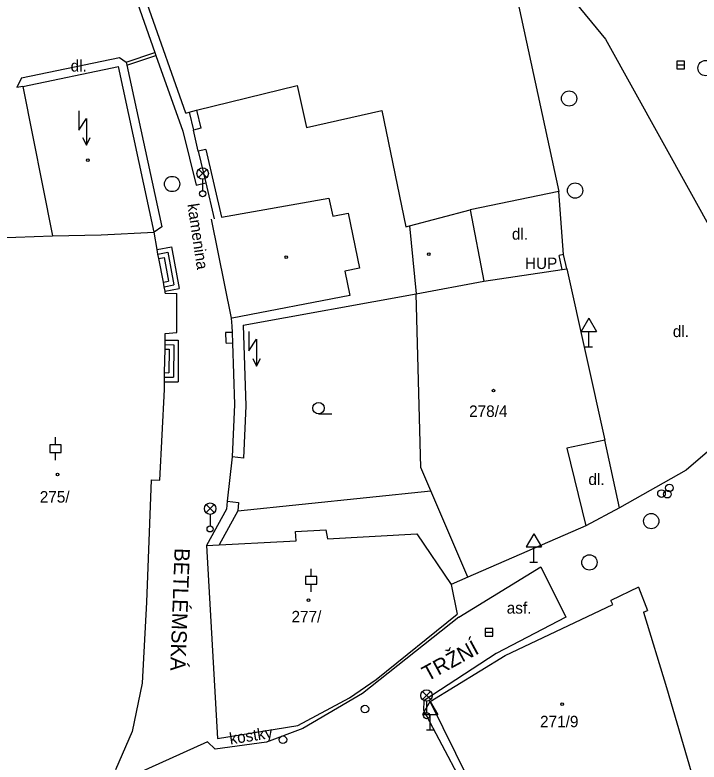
# Model space of a CAD drawing. Extents: x -737812 to -729375, y -1123000 to -1115500.
# Drawn here: x -735877.19 to -735832.46, y -1119456.37 to -1119407.52 of the extents above; entities that cross this region are included whole.
import ezdxf

# ---------------------------------------------------------------- set-up
doc = ezdxf.new("R2010")
doc.units = 0
for name, color, linetype in [('Doplněk polohopisu', 7, 'Continuous'), ('Doplňkové značky', 7, 'Continuous'), ('Hranice - ploty_ zdi', 7, 'Continuous'), ('Hranice parcel a úz_ celk', 7, 'Continuous'), ('Komunikace', 7, 'Continuous'), ('Názvy ulic_ silnic_ žel_', 7, 'Continuous'), ('Pomocné popisy', 7, 'Continuous'), ('Popisy budov', 7, 'Continuous'), ('Popisy povr_ zn_ inž_ sítí', 7, 'Continuous'), ('Povr_ zn_ inž_ sítí - el_', 7, 'Continuous'), ('Povr_ zn_ inž_ sítí - kan_', 7, 'Continuous'), ('Povr_ zn_ inž_ sítí - vod_', 7, 'Continuous'), ('Stavební objekty', 7, 'Continuous'), ('Značky druhů budov', 7, 'Continuous'), ('Značky druhů pozemků', 7, 'Continuous'), ('Čísla popisná', 7, 'Continuous')]:
    doc.layers.add(name, color=color, linetype=linetype)

msp = doc.modelspace()

# ---------------------------------------------------------------- linework, layer by layer
at = {"layer": 'Doplněk polohopisu'}
for p, q in [((-735869.93, -1119410.6), (-735868.05, -1119409.98)), ((-735869.87, -1119410.79), (-735867.99, -1119410.17)), ((-735841.32, -1119423.18), (-735841.63, -1119419.07)), ((-735863, -1119428.27), (-735863.43, -1119428.29)), ((-735862.97, -1119428.97), (-735863.39, -1119428.99)), ((-735837.66, -1119439.74), (-735838.62, -1119435.31))]:
    msp.add_line(p, q, dxfattribs=at)
msp.add_lwpolyline([(-735863.43, -1119428.29), (-735863.41, -1119428.92), (-735863.39, -1119428.99)], dxfattribs=at)
at = {"layer": 'Doplňkové značky'}
for p, q in [((-735839.68, -1119427.344), (-735840.18, -1119428.21)), ((-735839.68, -1119427.344), (-735839.18, -1119428.21)), ((-735840.18, -1119428.21), (-735839.18, -1119428.21)), ((-735839.68, -1119429.21), (-735839.68, -1119428.21)), ((-735839.93, -1119429.21), (-735839.43, -1119429.21)), ((-735843.27, -1119441.434), (-735843.77, -1119442.3)), ((-735843.27, -1119441.434), (-735842.77, -1119442.3)), ((-735843.77, -1119442.3), (-735842.77, -1119442.3)), ((-735843.27, -1119443.3), (-735843.27, -1119442.3)), ((-735843.52, -1119443.3), (-735843.02, -1119443.3)), ((-735850.04, -1119452.394), (-735850.54, -1119453.26)), ((-735850.04, -1119452.394), (-735849.54, -1119453.26)), ((-735850.54, -1119453.26), (-735849.54, -1119453.26)), ((-735850.04, -1119454.26), (-735850.04, -1119453.26)), ((-735850.29, -1119454.26), (-735849.79, -1119454.26))]:
    msp.add_line(p, q, dxfattribs=at)
at = {"layer": 'Hranice - ploty_ zdi'}
for p, q in [((-735865.8, -1119413.88), (-735865.52, -1119415.05)), ((-735865.32, -1119413.75), (-735865.03, -1119414.93)), ((-735865.03, -1119414.93), (-735865.52, -1119415.05)), ((-735865.21, -1119416.42), (-735865.52, -1119415.05)), ((-735864.72, -1119416.31), (-735865.21, -1119416.42)), ((-735864.72, -1119416.31), (-735863.68, -1119420.74)), ((-735867.89, -1119422.85), (-735866.96, -1119422.68)), ((-735866.96, -1119422.68), (-735866.46, -1119425.41)), ((-735867.84, -1119423.15), (-735867.2, -1119423.03)), ((-735867.2, -1119423.03), (-735866.81, -1119425.17)), ((-735841.32, -1119423.18), (-735841.61, -1119423.25)), ((-735841.11, -1119424.11), (-735841.32, -1119423.18)), ((-735867.78, -1119423.44), (-735867.44, -1119423.38)), ((-735867.44, -1119423.38), (-735867.16, -1119424.93)), ((-735841.41, -1119424.15), (-735841.61, -1119423.25)), ((-735867.49, -1119424.99), (-735867.16, -1119424.93)), ((-735867.44, -1119425.29), (-735866.81, -1119425.17)), ((-735867.38, -1119425.58), (-735866.46, -1119425.41)), ((-735862.27, -1119427.8), (-735862.1, -1119433.07)), ((-735867.38, -1119428.77), (-735866.51, -1119428.78)), ((-735867.38, -1119429.07), (-735866.81, -1119429.08)), ((-735866.81, -1119429.08), (-735866.83, -1119431.21)), ((-735866.51, -1119428.78), (-735866.53, -1119431.51)), ((-735867.38, -1119429.37), (-735867.11, -1119429.38)), ((-735867.11, -1119429.38), (-735867.13, -1119430.91)), ((-735867.41, -1119430.9), (-735867.13, -1119430.91)), ((-735867.41, -1119431.2), (-735866.83, -1119431.21)), ((-735867.41, -1119431.5), (-735866.53, -1119431.51)), ((-735862.84, -1119432.98), (-735862.98, -1119436.41)), ((-735862.1, -1119433.07), (-735862.24, -1119436.5)), ((-735862.98, -1119436.41), (-735863.31, -1119439.3)), ((-735862.24, -1119436.5), (-735862.98, -1119436.41)), ((-735863.31, -1119439.3), (-735863.36, -1119439.84)), ((-735863.31, -1119439.3), (-735862.57, -1119439.39)), ((-735863.36, -1119439.84), (-735864.67, -1119442.21)), ((-735862.57, -1119439.39), (-735862.62, -1119439.93)), ((-735862.62, -1119439.93), (-735863.85, -1119442.16))]:
    msp.add_line(p, q, dxfattribs=at)
for points in [[(-735865.21, -1119416.42), (-735864.72, -1119418.5), (-735864.17, -1119420.84)], [(-735863.01, -1119427.86), (-735863, -1119428.27), (-735862.97, -1119428.97), (-735862.84, -1119432.98)]]:
    msp.add_lwpolyline(points, dxfattribs=at)
at = {"layer": 'Hranice parcel a úz_ celk'}
for points in [[(-735862.27, -1119427.8), (-735850.96, -1119425.76)], [(-735862.62, -1119439.93), (-735850, -1119438.63)]]:
    msp.add_lwpolyline(points, dxfattribs=at)
at = {"layer": 'Komunikace'}
for p, q in [((-735843.17, -1119403.51), (-735838.57, -1119409.11)), ((-735869.35, -1119406.24), (-735868.05, -1119409.98)), ((-735838.57, -1119409.11), (-735828.9, -1119426.57)), ((-735876.77, -1119411.63), (-735870.35, -1119410.31)), ((-735870.35, -1119410.31), (-735869.93, -1119410.6)), ((-735876.77, -1119411.63), (-735877.06, -1119412.27)), ((-735876.67, -1119412.2), (-735877.06, -1119412.27)), ((-735867.58, -1119421.37), (-735868.1, -1119421.72)), ((-735830.41, -1119434.78), (-735833.31, -1119437.28)), ((-735833.31, -1119437.28), (-735837.66, -1119439.74)), ((-735837.66, -1119439.74), (-735839.87, -1119440.91)), ((-735848.16, -1119446.89), (-735842.81, -1119443.61)), ((-735842.81, -1119443.61), (-735841.18, -1119446.89)), ((-735848.16, -1119446.89), (-735854.47, -1119451.89)), ((-735841.18, -1119446.89), (-735845.73, -1119449.26)), ((-735845.73, -1119449.26), (-735850.44, -1119452.35)), ((-735854.47, -1119451.89), (-735858.38, -1119454.18)), ((-735850.46, -1119453), (-735850.44, -1119452.35)), ((-735842.75, -1119467.52), (-735850.46, -1119453)), ((-735858.38, -1119454.18), (-735860.75, -1119455.07)), ((-735864.6, -1119455.05), (-735870.05, -1119457.51)), ((-735864.1, -1119455.53), (-735864.6, -1119455.05)), ((-735860.75, -1119455.07), (-735864.1, -1119455.53))]:
    msp.add_line(p, q, dxfattribs=at)
for points in [[(-735868.05, -1119409.98), (-735867.99, -1119410.17), (-735866.21, -1119415.12)], [(-735869.93, -1119410.6), (-735869.87, -1119410.79), (-735867.58, -1119421.37)], [(-735866.21, -1119415.12), (-735865.34, -1119418.64), (-735864.72, -1119418.5)]]:
    msp.add_lwpolyline(points, dxfattribs=at)
at = {"layer": 'Povr_ zn_ inž_ sítí - el_'}
for p, q in [((-735865.184, -1119418.148), (-735864.656, -1119417.62)), ((-735864.648, -1119418.145), (-735865.176, -1119417.616)), ((-735864.92, -1119418.26), (-735864.92, -1119419.01)), ((-735864.694, -1119440.058), (-735864.166, -1119439.53)), ((-735864.158, -1119440.055), (-735864.686, -1119439.526)), ((-735864.43, -1119440.17), (-735864.43, -1119440.92)), ((-735850.544, -1119452.278), (-735850.016, -1119451.75)), ((-735850.008, -1119452.275), (-735850.536, -1119451.746)), ((-735850.28, -1119452.39), (-735850.28, -1119453.14))]:
    msp.add_line(p, q, dxfattribs=at)
for points in [[(-735873.02, -1119413.79), (-735873.02, -1119415.04), (-735872.52, -1119414.29), (-735872.52, -1119416.04)], [(-735872.77, -1119415.54), (-735872.52, -1119416.04), (-735872.27, -1119415.54)], [(-735861.89, -1119428.22), (-735861.89, -1119429.47), (-735861.39, -1119428.72), (-735861.39, -1119430.47)], [(-735861.64, -1119429.97), (-735861.39, -1119430.47), (-735861.14, -1119429.97)]]:
    msp.add_lwpolyline(points, dxfattribs=at)
for centre, radius in [((-735864.92, -1119417.885), 0.375), ((-735864.92, -1119419.21), 0.2), ((-735864.43, -1119439.795), 0.375), ((-735864.43, -1119441.12), 0.2), ((-735850.28, -1119452.015), 0.375), ((-735850.28, -1119453.34), 0.2)]:
    msp.add_circle(centre, radius, dxfattribs=at)
at = {"layer": 'Povr_ zn_ inž_ sítí - kan_'}
for p, q in [((-735833.91, -1119410.78), (-735833.41, -1119410.78)), ((-735846.45, -1119447.88), (-735845.95, -1119447.88))]:
    msp.add_line(p, q, dxfattribs=at)
for points in [[(-735833.91, -1119411.031), (-735833.41, -1119411.031), (-735833.41, -1119410.53), (-735833.91, -1119410.53)], [(-735846.45, -1119448.131), (-735845.95, -1119448.131), (-735845.95, -1119447.63), (-735846.45, -1119447.63)]]:
    msp.add_lwpolyline(points, close=True, dxfattribs=at)
for centre in [(-735832.04, -1119410.99), (-735840.96, -1119412.98), (-735866.92, -1119418.57), (-735840.57, -1119419), (-735835.59, -1119440.61), (-735839.63, -1119443.31)]:
    msp.add_circle(centre, 0.5, dxfattribs=at)
at = {"layer": 'Povr_ zn_ inž_ sítí - vod_'}
for centre in [(-735834.4, -1119438.44), (-735834.92, -1119438.81), (-735834.53, -1119438.85), (-735854.31, -1119452.9), (-735859.67, -1119454.91)]:
    msp.add_circle(centre, 0.25, dxfattribs=at)
at = {"layer": 'Stavební objekty'}
for p, q in [((-735844.55, -1119405.6), (-735841.63, -1119419.07)), ((-735866.01, -1119413.95), (-735868.53, -1119406.83)), ((-735876.67, -1119412.2), (-735870.43, -1119410.89)), ((-735868.1, -1119421.72), (-735870.43, -1119410.89)), ((-735876.67, -1119412.2), (-735874.74, -1119421.95)), ((-735841.63, -1119419.07), (-735847.42, -1119420.26)), ((-735847.42, -1119420.26), (-735846.54, -1119424.92)), ((-735864.37, -1119420.88), (-735863.05, -1119427.35)), ((-735871.55, -1119421.89), (-735868.1, -1119421.72)), ((-735879.79, -1119422.14), (-735874.74, -1119421.95)), ((-735874.74, -1119421.95), (-735871.55, -1119421.89)), ((-735846.54, -1119424.92), (-735841.41, -1119424.15)), ((-735841.41, -1119424.15), (-735841.11, -1119424.11)), ((-735841.11, -1119424.11), (-735838.62, -1119435.31)), ((-735850.96, -1119425.76), (-735846.54, -1119424.92)), ((-735867.36, -1119425.7), (-735866.61, -1119425.73)), ((-735866.61, -1119428.29), (-735866.61, -1119425.73)), ((-735863.05, -1119427.35), (-735863.01, -1119427.86)), ((-735867.37, -1119428.34), (-735866.61, -1119428.29)), ((-735867.71, -1119437.94), (-735867.42, -1119432.01)), ((-735838.62, -1119435.31), (-735841.11, -1119435.85)), ((-735841.11, -1119435.85), (-735839.87, -1119440.91)), ((-735868.28, -1119437.91), (-735868.59, -1119445.92)), ((-735868.28, -1119437.91), (-735867.71, -1119437.94)), ((-735864.67, -1119442.21), (-735863.95, -1119454.83)), ((-735848.67, -1119444.75), (-735848.27, -1119446.7)), ((-735836.42, -1119444.93), (-735838.23, -1119445.8)), ((-735836.42, -1119444.93), (-735835.83, -1119446.46)), ((-735868.59, -1119445.92), (-735868.87, -1119451.2)), ((-735845.13, -1119449.39), (-735838.1, -1119446.07)), ((-735838.1, -1119446.07), (-735838.23, -1119445.8)), ((-735836.09, -1119446.56), (-735835.83, -1119446.46)), ((-735836.09, -1119446.56), (-735834.6, -1119451.48)), ((-735853.58, -1119450.97), (-735848.27, -1119446.7)), ((-735850.04, -1119452.4), (-735845.13, -1119449.39)), ((-735855.32, -1119452.16), (-735853.58, -1119450.97)), ((-735868.87, -1119451.2), (-735869.53, -1119454.36)), ((-735834.6, -1119451.48), (-735832.47, -1119458.71)), ((-735858.69, -1119453.98), (-735855.32, -1119452.16)), ((-735846.91, -1119458.74), (-735850.04, -1119452.4)), ((-735863.95, -1119454.83), (-735858.69, -1119453.98)), ((-735869.53, -1119454.36), (-735870.62, -1119456.88))]:
    msp.add_line(p, q, dxfattribs=at)
for points in [[(-735866.01, -1119413.95), (-735865.8, -1119413.88), (-735865.32, -1119413.75), (-735858.74, -1119412.12), (-735858.14, -1119414.87), (-735853.21, -1119413.76), (-735851.63, -1119421.36), (-735851.39, -1119421.31), (-735847.42, -1119420.26)], [(-735863.68, -1119420.74), (-735856.66, -1119419.49), (-735856.4, -1119420.68), (-735855.4, -1119420.47), (-735854.67, -1119424.07), (-735855.63, -1119424.28), (-735855.29, -1119425.85), (-735862.99, -1119427.34)], [(-735867.36, -1119425.7), (-735867.38, -1119425.58), (-735867.44, -1119425.29), (-735867.49, -1119424.99), (-735867.78, -1119423.44), (-735867.84, -1119423.15), (-735867.89, -1119422.85), (-735868.1, -1119421.72)], [(-735851.39, -1119421.31), (-735850.96, -1119425.76)], [(-735847.59, -1119444.28), (-735850, -1119438.63), (-735850.65, -1119437.1), (-735850.96, -1119425.76)], [(-735867.42, -1119432.01), (-735867.41, -1119431.5), (-735867.41, -1119431.2), (-735867.41, -1119430.9), (-735867.38, -1119429.37), (-735867.38, -1119429.07), (-735867.38, -1119428.77), (-735867.37, -1119428.34)], [(-735864.67, -1119442.21), (-735858.81, -1119441.9), (-735858.84, -1119441.28), (-735856.86, -1119441.18), (-735856.76, -1119441.78), (-735850.92, -1119441.45), (-735848.67, -1119444.75)], [(-735839.87, -1119440.91), (-735847.59, -1119444.28), (-735848.67, -1119444.75)]]:
    msp.add_lwpolyline(points, dxfattribs=at)
at = {"layer": 'Značky druhů budov'}
for centre in [(-735872.43, -1119417.01), (-735850.14, -1119423.16), (-735859.45, -1119423.36), (-735845.9, -1119432.08), (-735874.4, -1119437.57), (-735858, -1119445.78), (-735841.41, -1119452.58)]:
    msp.add_circle(centre, 0.0875, dxfattribs=at)
at = {"layer": 'Značky druhů pozemků'}
for p, q in [((-735857.34, -1119433.605), (-735856.465, -1119433.605)), ((-735874.54, -1119435.62), (-735874.54, -1119435.12)), ((-735874.54, -1119436.62), (-735874.54, -1119436.12)), ((-735857.83, -1119444.24), (-735857.83, -1119443.74)), ((-735857.83, -1119445.24), (-735857.83, -1119444.74))]:
    msp.add_line(p, q, dxfattribs=at)
for points in [[(-735874.915, -1119436.12), (-735874.165, -1119436.12), (-735874.165, -1119435.62), (-735874.915, -1119435.62)], [(-735858.205, -1119444.74), (-735857.455, -1119444.74), (-735857.455, -1119444.24), (-735858.205, -1119444.24)]]:
    msp.add_lwpolyline(points, close=True, dxfattribs=at)
msp.add_circle((-735857.34, -1119433.23), 0.375, dxfattribs=at)

# ---------------------------------------------------------------- texts
at = {"layer": 'Názvy ulic_ silnic_ žel_'}
for s, rotation, p in [('BETLÉMSKÁ', 267.9315, (-735866.75, -1119442.36)), ('TRŽNÍ', 28.54, (-735850.23, -1119451.11))]:
    msp.add_text(s, height=1, rotation=rotation, dxfattribs=at).set_placement(p)
at = {"layer": 'Pomocné popisy'}
for s, p in [('dl.', (-735873.55, -1119411.22)), ('dl.', (-735844.7, -1119422.21)), ('dl.', (-735834.18, -1119428.58)), ('dl.', (-735839.7, -1119438.25)), ('asf.', (-735845.04, -1119446.66))]:
    msp.add_text(s, height=0.75, dxfattribs=at).set_placement(p)
msp.add_text('kostky', height=0.75, rotation=8.8706, dxfattribs=at).set_placement((-735863.11, -1119455.22))
at = {"layer": 'Popisy budov'}
msp.add_text('kamenina', height=0.75, rotation=278.4078, dxfattribs=at).set_placement((-735865.92, -1119419.9))
at = {"layer": 'Popisy povr_ zn_ inž_ sítí'}
msp.add_text('HUP', height=0.75, dxfattribs=at).set_placement((-735843.85, -1119424.13))
at = {"layer": 'Čísla popisná'}
for s, p in [('278/4', (-735847.5, -1119433.8)), ('275/', (-735875.57, -1119439.4)), ('277/', (-735859.11, -1119447.23)), ('271/9', (-735842.86, -1119454.09))]:
    msp.add_text(s, height=0.75, dxfattribs=at).set_placement(p)

doc.saveas('drawing.dxf')
